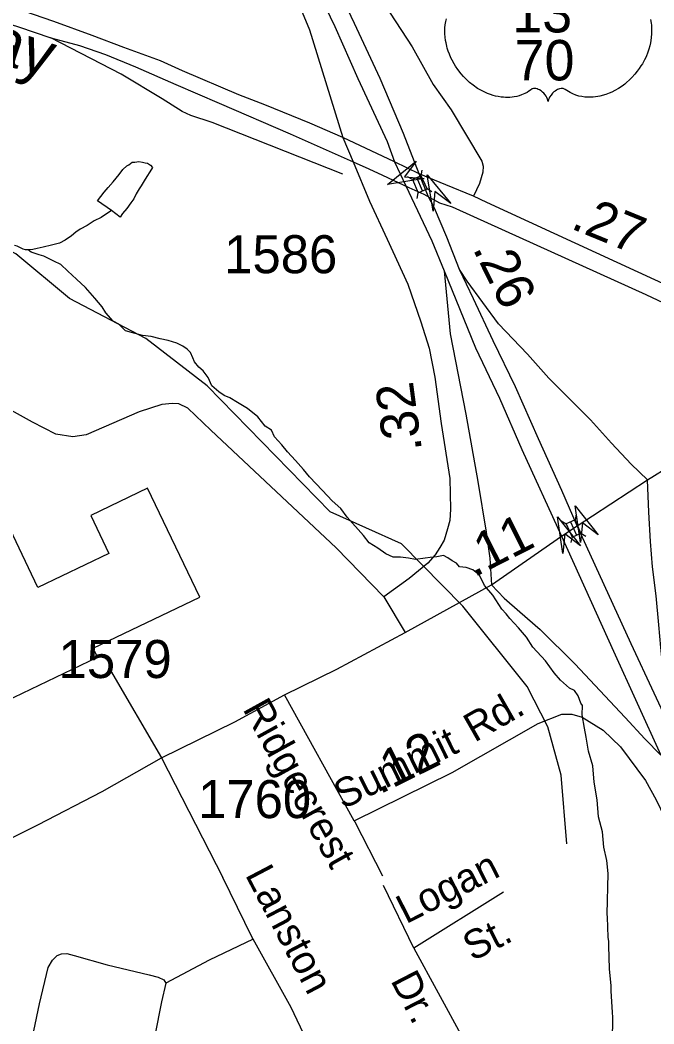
# Model space of a CAD drawing. Extents: x 2206922 to 2357709, y 510027 to 673830.
# Drawn here: x 2315138 to 2317222, y 592670 to 595969 of the extents above; entities that cross this region are included whole.
import ezdxf

# ---------------------------------------------------------------- set-up
doc = ezdxf.new("R2010")
doc.units = 0
for name, color, linetype in [('Exist Cultural Manufacturing Building Footprint', 7, 'Continuous'), ('Exist Hydrographic Misc Water Feature', 7, 'Continuous'), ('Exist Railroad Mainline', 7, 'Continuous'), ('Exist Railroad Mainline Label', 7, 'Continuous'), ('Exist Railroad Siding', 7, 'Continuous'), ('Exist Road Non-System Type 51', 7, 'Continuous'), ('Exist Road Non-System Type 51 Label', 7, 'Continuous'), ('Exist Road Primary Interstate Ramp 1 Lane Attributed', 7, 'Continuous'), ('Exist Road Primary Interstate Structure Standard Bridge CELL', 7, 'Continuous'), ('Exist Road Primary US Divided Attributed', 7, 'Continuous'), ('Exist Road Primary US Mileage Tenths English Label', 7, 'Continuous'), ('Exist Road Primary US Service Attributed', 7, 'Continuous'), ('Exist Road Primary US Shield CELL', 7, 'Continuous'), ('Exist Road Primary US Shield Number Label', 7, 'Continuous'), ('Exist Road Primary US UnDivided 4 Lane Attributed', 7, 'Continuous'), ('Exist Road Secondary Mileage Hundredths English Label', 7, 'Continuous'), ('Exist Road Secondary Structure Standard Bridge Attributed CELL', 7, 'Continuous'), ('Exist Road Secondary Type 51 Attributed', 7, 'Continuous'), ('Exist Road Secondary Type 51 Label', 7, 'Continuous'), ('Exist Road Secondary Type 51 Number Label', 7, 'Continuous'), ('Exist Road Secondary Type 51 Undivided 4 Lane Attributed', 7, 'Continuous')]:
    doc.layers.add(name, color=color, linetype=linetype)

msp = doc.modelspace()

# ---------------------------------------------------------------- linework, layer by layer
at = {"layer": 'Exist Cultural Manufacturing Building Footprint'}
for p, q in [((2315557.3, 594430.4), (2315370.5, 594341.2)), ((2315728.4, 594072.2), (2315557.3, 594430.4)), ((2315196.6, 594104.7), (2315060.6, 594389.4)), ((2315370.5, 594341.2), (2315430.2, 594216.3)), ((2315430.2, 594216.3), (2315196.6, 594104.7)), ((2315378.2, 593904.9), (2315728.4, 594072.2)), ((2315392.4, 593875.3), (2315378.2, 593904.9)), ((2314732.2, 593559.9), (2315392.4, 593875.3))]:
    msp.add_line(p, q, dxfattribs=at)
at = {"layer": 'Exist Hydrographic Misc Water Feature'}
for points in [[(2316935.2, 593262.3), (2316916.3, 593488), (2316873.2, 593647), (2316805.2, 593778.8), (2316593.3, 594042.7), (2316392.2, 594247.8), (2316157.2, 594353.2), (2315753.2, 594766.7), (2315551.3, 594922.6), (2315300.3, 595053.6), (2315124.1, 595200.7), (2314881.2, 595325.4), (2314647.2, 595404.6), (2314504.3, 595494), (2314267.2, 595891.3), (2314183.2, 595983.1)], [(2315438.3, 595343.1), (2315392.1, 595374.8), (2315413.9, 595402.8), (2315428, 595418.9), (2315443.4, 595437.3), (2315463.5, 595461.4), (2315475.2, 595477.5), (2315488.9, 595489.6), (2315495.3, 595493.5), (2315506.8, 595502), (2315515, 595502), (2315528.7, 595503.9), (2315540.8, 595502.1), (2315549, 595500.1), (2315556.8, 595498.5), (2315566.9, 595492.5), (2315573.2, 595484.7), (2315564.8, 595470.5), (2315555, 595454.5), (2315545.3, 595440.2), (2315535.5, 595424.2), (2315529.5, 595414.2), (2315519.7, 595398.2), (2315511.9, 595381.9), (2315502.3, 595368), (2315488.7, 595349.8), (2315474.6, 595333.7), (2315467, 595321.4), (2315438.3, 595343.1)], [(2315438.3, 595343.1), (2315404.9, 595320.6), (2315381.1, 595308.8), (2315358.7, 595294.3), (2315335.1, 595282), (2315321, 595272), (2315307.5, 595259.8), (2315285.7, 595245.7), (2315267.9, 595235.4), (2315241.6, 595229.2), (2315213.8, 595222.8), (2315194.1, 595218.5), (2315179.7, 595214.6), (2315164.1, 595214.3), (2315155.9, 595214.1)], [(2315155.9, 595214.1), (2315148.1, 595216.1), (2315128, 595226), (2315119.8, 595228.1)], [(2317071.3, 593165), (2317066.8, 593207.1), (2317057.2, 593251.1), (2317052.7, 593301.2), (2317038.9, 593351.2), (2317035.4, 593407.2), (2317025.2, 593465.2), (2317021.3, 593518.8), (2317006.7, 593566.9), (2316998.3, 593612.8), (2316993.8, 593642.6), (2316985.4, 593686.5), (2316987, 593716.6), (2316981.1, 593724.4), (2316972.9, 593748.4), (2316960.6, 593766.4), (2316944.4, 593774.1), (2316914.2, 593799.8), (2316893.9, 593823.5), (2316865.2, 593863.1), (2316823.2, 593908.8), (2316802.5, 593940.7), (2316776.2, 593972.2), (2316748.2, 594002), (2316735.9, 594017.6), (2316721.5, 594033.6), (2316691.8, 594079), (2316665.1, 594111), (2316648.7, 594144.7), (2316626.6, 594162.7), (2316604.4, 594170.5), (2316582.7, 594172.1), (2316572.2, 594183.8), (2316558.3, 594191.6), (2316544.1, 594201.8), (2316529.8, 594209.7), (2316508.2, 594205.2), (2316486.1, 594202.8), (2316470.1, 594200.8), (2316438.3, 594196.6), (2316414.3, 594200.3), (2316388.1, 594203.8), (2316364.3, 594203.7), (2316340.3, 594215.5), (2316314.1, 594233.2), (2316286, 594250.8), (2316267.3, 594274.7), (2316213, 594336), (2316192.5, 594363.8), (2316164, 594389.6), (2316131.8, 594423.2), (2316089.7, 594468.5), (2316069.4, 594492.3), (2316043, 594522.2), (2316016.9, 594549.6), (2315998.3, 594573.5), (2315974.1, 594599.5), (2315964.2, 594621.3), (2315943.9, 594634.8), (2315919.5, 594664.8), (2315885.5, 594692.3), (2315853.1, 594711.8), (2315827.1, 594727.4), (2315809, 594735.4), (2315791, 594747.1), (2315768.2, 594767.1), (2315756.3, 594794.9), (2315739.9, 594816.8), (2315725.8, 594828.7), (2315711.8, 594846.2), (2315705.3, 594858.5), (2315697.7, 594876.3), (2315687.2, 594888), (2315673.1, 594897.8), (2315653.2, 594907.7), (2315625.1, 594915.6), (2315598.8, 594921.1), (2315569.1, 594928.9), (2315540.8, 594932.3), (2315504.5, 594942.3), (2315484.8, 594948.1), (2315462.5, 594969.7), (2315444.4, 594979.3), (2315420.2, 595007.3), (2315407.7, 595027), (2315383.9, 595054.9), (2315353.4, 595090.3), (2315323, 595118), (2315294.5, 595143.8), (2315272.2, 595165.4), (2315248.4, 595177.1), (2315216, 595192.9), (2315200.2, 595196.9), (2315174.2, 595206.5), (2315164.1, 595214.3), (2315155.9, 595214.1)], [(2317045.1, 592203.4), (2317051, 592261.7), (2317058.2, 592335.6), (2317059.8, 592355.7), (2317061.3, 592387.5), (2317072.3, 592491.7), (2317074, 592507.6), (2317081.6, 592585.6), (2317086.1, 592661.9), (2317086.1, 592691.6), (2317085.5, 592709.5), (2317080.7, 592777.5), (2317080.7, 592795.8), (2317076, 592851.6), (2317073.4, 592927.5), (2317073.2, 592941.3), (2317071.3, 592955.4), (2317068.7, 593021.4), (2317068, 593031.3), (2317071.3, 593165)]]:
    msp.add_lwpolyline(points, dxfattribs=at)
at = {"layer": 'Exist Railroad Mainline'}
for points in [[(2313449.1, 596375.8), (2313460.5, 596373.2), (2313859.4, 596281.1), (2314422.6, 596151.3), (2314705.2, 596084.3), (2314925.7, 596012.8), (2315132.4, 595946.9), (2315238.8, 595910)], [(2315238.8, 595910), (2315333, 595885.2), (2315419.2, 595856.1), (2315517.7, 595815.1), (2315650.3, 595756.7), (2315792.7, 595696.2), (2316025.7, 595594.8), (2316232.7, 595502.8)], [(2316232.7, 595502.8), (2316284.8, 595479.7), (2316329.2, 595459.4), (2316415.9, 595419.1)], [(2316415.9, 595419.1), (2316465.6, 595397.2), (2316516.4, 595368.8)], [(2316516.4, 595368.8), (2316557.9, 595354.7), (2316569.9, 595349.3), (2317194.7, 595067.6), (2317710.7, 594824.1)]]:
    msp.add_lwpolyline(points, dxfattribs=at)
at = {"layer": 'Exist Railroad Siding'}
msp.add_lwpolyline([(2316199.1, 595462.8), (2315769.5, 595632), (2315699.2, 595655.2), (2315671.2, 595668.9), (2315604.7, 595710.2), (2315469.8, 595790.8), (2315238.8, 595910)], dxfattribs=at)
at = {"layer": 'Exist Road Non-System Type 51'}
for p, q in [((2315435.1, 593831.3), (2315603.2, 593544.7)), ((2316236.2, 593337.5), (2316007.5, 593751.4)), ((2315603.2, 593544.7), (2315804.1, 593151.6)), ((2316432.6, 592918.9), (2316332.1, 593125.1)), ((2316727.2, 593102.9), (2316432.6, 592918.9))]:
    msp.add_line(p, q, dxfattribs=at)
for points in [[(2316333.9, 594074), (2316177, 594235.2), (2315765.2, 594621.2), (2315689.2, 594693.6), (2315659.5, 594707.5), (2315639.1, 594709.4), (2315603.9, 594705.7), (2315529.7, 594681.6), (2315355.3, 594605.5), (2315310.8, 594599), (2315255.2, 594608.3), (2315179.1, 594647.2), (2315056.7, 594714)], [(2316236.2, 593337.5), (2316238, 593334.2), (2316329.8, 593157.3)], [(2315904.3, 592949.4), (2315901.3, 592954.7), (2315804.3, 593151.8)], [(2315904.3, 592949.4), (2315760, 592879.7), (2315617, 592804.1)], [(2316432.6, 592918.9), (2316592.7, 592625.9), (2316602.9, 592602), (2316599.5, 592586.7), (2316579.1, 592573.1), (2316240.2, 592404.4), (2316206.1, 592392.5), (2316189.1, 592399.3), (2316170.4, 592426.5), (2316029, 592724.7), (2315904.3, 592949.4)], [(2315182.7, 592648), (2315201.5, 592736.6), (2315230.4, 592855.9), (2315244.4, 592880.3), (2315259.4, 592895.1), (2315273.9, 592900.8), (2315291.7, 592901.9), (2315315.6, 592895.1), (2315424.5, 592864.4), (2315562.5, 592832), (2315591.4, 592823.5), (2315610.2, 592815), (2315613.6, 592809.9), (2315617, 592804.1)], [(2315617, 592804.1), (2315603.3, 592743.4), (2315581.2, 592632.7)]]:
    msp.add_lwpolyline(points, dxfattribs=at)
at = {"layer": 'Exist Road Primary Interstate Ramp 1 Lane Attributed'}
for points in [[(2316532.1, 595145), (2316551.8, 594937.8), (2316603, 594674.2), (2316642.2, 594452.7), (2316670.2, 594286.2), (2316682.1, 594200.4), (2316687.3, 594113.3)], [(2317200.3, 594457.7), (2317146.8, 594509.5), (2317081.7, 594578.1), (2317013.2, 594655), (2316943, 594725.2), (2316876, 594792.4), (2316805.9, 594870.6), (2316711.1, 594971), (2316608.2, 595111), (2316582, 595149.7)], [(2317297.8, 593595.3), (2317290.8, 593635), (2317267.6, 593721.2), (2317249.6, 593853.3), (2317244.6, 593906.8), (2317237.9, 593982), (2317228.7, 594076.5), (2317217, 594171.8), (2317210.3, 594255.4), (2317205.3, 594352.4), (2317200.3, 594457.7)], [(2316687.3, 594113.3), (2316729.1, 594069.8), (2316780.9, 594024.7), (2316847.7, 593966.1), (2316961.4, 593854.1), (2317127.4, 593677.6), (2317191.5, 593607), (2317244.4, 593554)]]:
    msp.add_lwpolyline(points, dxfattribs=at)
at = {"layer": 'Exist Road Primary Interstate Structure Standard Bridge CELL'}
for p, q in [((2316427.5, 595444.7), (2316411.3, 595454.2)), ((2316456.1, 595457.4), (2316459.8, 595475.8)), ((2316461.2, 595407.7), (2316441.9, 595451.1)), ((2316443, 595382.8), (2316446.8, 595401.3)), ((2316491.9, 595404.6), (2316475.7, 595414.1)), ((2316966.2, 594344.9), (2316962.3, 594326.5)), ((2316917.1, 594323.4), (2316933.3, 594313.8)), ((2316947.8, 594320.2), (2316966.9, 594276.7)), ((2316952.7, 594270.4), (2316948.8, 594252)), ((2316981.3, 594283), (2316997.5, 594273.4))]:
    msp.add_line(p, q, dxfattribs=at)
for points in [[(2316475.7, 595414.1), (2316456.3, 595457.5), (2316427.5, 595444.6), (2316446.8, 595401.3)], [(2316933.3, 594313.8), (2316952.4, 594270.3), (2316981.4, 594283), (2316962.3, 594326.5)]]:
    msp.add_lwpolyline(points, close=True, dxfattribs=at)
at = {"layer": 'Exist Road Primary US Divided Attributed'}
for points in [[(2313942, 597994.6), (2314120.6, 597915.1), (2314177.2, 597889.9), (2314424.2, 597779.3), (2314673.9, 597639.8), (2314842.2, 597533.4), (2314983.5, 597434), (2315060.6, 597374.4), (2315093.3, 597347.5), (2315129.5, 597320.7), (2315251, 597221.3), (2315397.1, 597078.7), (2315527.9, 596944.3), (2315662.3, 596788.8), (2315789.6, 596621.6), (2315891.2, 596470.8), (2315952, 596378.5), (2316029.1, 596241.7), (2316096.9, 596105), (2316172.8, 595947.2), (2316248.7, 595776.5), (2316344.5, 595569.6), (2316368.7, 595503.1)], [(2316449.4, 595464.1), (2316398.3, 595596.5), (2316321.2, 595776.5), (2316237, 595957.7), (2316147.1, 596147.1)], [(2316368.7, 595503.1), (2316406.2, 595424.1)], [(2316479.5, 595390.6), (2316449.4, 595464.1)], [(2316406.2, 595424.1), (2316491.9, 595243.6), (2316532.1, 595145)], [(2316582, 595149.7), (2316540.8, 595255.2), (2316499.9, 595351), (2316479.5, 595390.6)], [(2316532.1, 595145), (2316635.4, 594891.6), (2316713.7, 594726.8), (2316787.3, 594557.3), (2316918.3, 594273.4)], [(2316969.5, 594306.8), (2316919.3, 594422.9), (2316842.2, 594592.4), (2316766.3, 594764.2), (2316692.7, 594915), (2316628.4, 595052.9), (2316582, 595149.7)], [(2317297.8, 593595.3), (2317147.1, 593919.1), (2316969.5, 594306.8)], [(2316918.3, 594273.4), (2317088.7, 593895.7), (2317244.4, 593554)]]:
    msp.add_lwpolyline(points, dxfattribs=at)
at = {"layer": 'Exist Road Primary US Service Attributed'}
for points in [[(2315207.7, 597418.6), (2315309.7, 597328.9), (2315562.5, 597094.6), (2315636.8, 597017.8), (2315756, 596885.2), (2315867.5, 596746.5), (2315964.9, 596603.6), (2316208, 596217.3), (2315964.9, 596603.6), (2316208, 596217.3), (2316426.9, 595881.1), (2316496, 595756.6), (2316554.9, 595673.9), (2316655.5, 595505.1), (2316660.4, 595488.6), (2316659.6, 595468.8), (2316647.8, 595431.9), (2316628.3, 595389.7)], [(2316236.2, 593337.5), (2316558.7, 593496.8), (2316840.8, 593657.8), (2316918.8, 593687.9), (2316952.1, 593687.9), (2316985.3, 593677.8), (2317054.8, 593635.8), (2317111.3, 593580.8), (2317193.8, 593470.7), (2317228.5, 593407), (2317257.5, 593347.6), (2317412.3, 593007.9), (2317565.7, 592636.1), (2317936, 591832.5), (2318136.5, 591414.9), (2318181.6, 591293.3), (2318199.7, 591210.5), (2318199.7, 591136.7), (2318153.2, 590967.3), (2318163.6, 590922.3), (2318178, 590893.3), (2318207, 590860), (2318239.5, 590837.1)]]:
    msp.add_lwpolyline(points, dxfattribs=at)
at = {"layer": 'Exist Road Primary US Shield CELL'}
msp.add_lwpolyline([(2317209.8, 595971.1), (2317212.1, 595958.5), (2317213.1, 595952.3), (2317214, 595940), (2317214.1, 595925.1), (2317212.9, 595910.9), (2317210.3, 595894.4), (2317208.1, 595884.6), (2317204.7, 595873.1), (2317201.4, 595863.1), (2317195.6, 595848.5), (2317190.3, 595837.8), (2317183.6, 595825.4), (2317179, 595817.9), (2317173.6, 595809.8), (2317166.8, 595800.5), (2317158.9, 595790.6), (2317149.4, 595780.2), (2317141.7, 595772.6), (2317131.7, 595763.6), (2317125.6, 595758.6), (2317117, 595752), (2317105.1, 595744.1), (2317093.4, 595737.4), (2317083.5, 595732.3), (2317074.7, 595728.5), (2317063.3, 595724.2), (2317044.3, 595718.9), (2317037.4, 595717.5), (2317029.2, 595716.3), (2317021.5, 595715.5), (2317014.1, 595715), (2317004.1, 595715), (2316994.1, 595715.8), (2316984.7, 595717.2), (2316974.9, 595719.2), (2316964.6, 595722.3), (2316955.3, 595725.9), (2316945.9, 595730.5), (2316930, 595740.6), (2316925.4, 595743), (2316922.8, 595743.7), (2316916.7, 595744), (2316910.9, 595742.8), (2316905, 595740.4), (2316901.4, 595738.5), (2316896.7, 595735.4), (2316893, 595732.5), (2316888.6, 595728.3), (2316885.6, 595724.8), (2316883.3, 595722.1), (2316878.8, 595715), (2316877.2, 595711.7), (2316875.5, 595707.4), (2316874, 595701), (2316872, 595709), (2316869.7, 595714.4), (2316866.9, 595718.9), (2316864.1, 595722.9), (2316859.6, 595728.1), (2316855.6, 595732), (2316850.7, 595735.9), (2316845.5, 595739.1), (2316841.4, 595741.2), (2316837.6, 595742.6), (2316833, 595743.8), (2316829.2, 595744.1), (2316826.1, 595744), (2316821.8, 595743), (2316816, 595738.8), (2316810.5, 595735), (2316804.5, 595731.3), (2316797.3, 595727.5), (2316792.1, 595725.1), (2316785.9, 595722.6), (2316778.6, 595720.2), (2316770.7, 595718.2), (2316762.5, 595716.6), (2316755.4, 595715.4), (2316747.7, 595714.7), (2316740.8, 595714.5), (2316733.6, 595714.6), (2316726.8, 595715.1), (2316719, 595715.8), (2316709.3, 595717.2), (2316701.3, 595719.1), (2316692.7, 595721.3), (2316684, 595724.1), (2316674.7, 595727.7), (2316663, 595732.7), (2316654.8, 595736.9), (2316642, 595744.3), (2316627, 595754.7), (2316615.6, 595763.9), (2316607.3, 595771.4), (2316595.1, 595783.9), (2316587.9, 595792), (2316576.6, 595806.6), (2316569.4, 595817.2), (2316564.7, 595824.9), (2316557.9, 595837.4), (2316554.1, 595845.2), (2316549.3, 595856.6), (2316545.4, 595867), (2316542.3, 595876.9), (2316540.5, 595883.2), (2316538.1, 595894.2), (2316536.6, 595902), (2316535.2, 595912.8), (2316534.4, 595924.1), (2316534.2, 595934.5), (2316534.5, 595943.2), (2316535.5, 595953.3), (2316537.2, 595964), (2316539.3, 595973.2)], dxfattribs=at)
at = {"layer": 'Exist Road Primary US UnDivided 4 Lane Attributed'}
for points in [[(2317200.3, 594457.7), (2317278.4, 594506.5), (2317420.4, 594605), (2317564, 594711.6), (2317685.1, 594802.8)], [(2316969.5, 594306.8), (2317020.1, 594339.9), (2317200.3, 594457.7)], [(2316918.3, 594273.4), (2316969.5, 594306.8)]]:
    msp.add_lwpolyline(points, dxfattribs=at)
at = {"layer": 'Exist Road Secondary Structure Standard Bridge Attributed CELL'}
for points in [[(2316466, 595447.9), (2316345.6, 595428.7), (2316440.3, 595505.5), (2316401.3, 595453.5)], [(2316496.1, 595340.5), (2316476.1, 595460.7), (2316553.6, 595366.6), (2316501.3, 595405.2)], [(2316980.7, 594251.9), (2316962.8, 594372.4), (2317038.6, 594277), (2316987, 594316.5)], [(2316922.6, 594215.6), (2316904.2, 594336.1), (2316980.4, 594241), (2316928.7, 594280.3)]]:
    msp.add_lwpolyline(points, close=True, dxfattribs=at)
at = {"layer": 'Exist Road Secondary Type 51 Attributed'}
msp.add_line((2316199.2, 595582.5), (2316232.7, 595502.8), dxfattribs=at)
for points in [[(2315405.5, 596953.8), (2315518.3, 596831.5), (2315754.7, 596534), (2315865.2, 596363.5), (2315930.3, 596257.6), (2316006.7, 596115.1), (2316054.1, 596021.1), (2316089.3, 595936.3), (2316199.2, 595582.5)], [(2316199.2, 595582.5), (2316090.1, 595629.5), (2315942.8, 595689.9), (2315856.7, 595722.8), (2315671.4, 595801.5), (2315599.1, 595834.6), (2315478.6, 595879), (2315374.5, 595918.3), (2315248.9, 595964.1), (2315150, 595997.7), (2315001.5, 596047.2), (2314872.1, 596085.3), (2314669.1, 596139.9)], [(2316368.7, 595503.1), (2316199.2, 595582.5)], [(2316232.7, 595502.8), (2316287, 595373.6), (2316345.1, 595248.6), (2316413.1, 595101.4), (2316455.2, 594977.7), (2316482.4, 594891.1), (2316500.9, 594795.8), (2316521.9, 594643.6), (2316550.4, 594463), (2316552.8, 594361.5), (2316550.4, 594325), (2316542.9, 594297.2), (2316531.8, 594259.5), (2316517.4, 594235.3), (2316502.1, 594211.2), (2316478.7, 594184.4), (2316417.3, 594133.7), (2316333.9, 594074), (2316404.1, 593956.9)], [(2316449.4, 595464.1), (2316368.7, 595503.1)], [(2316628.3, 595389.7), (2316537.8, 595427.1), (2316518.6, 595435), (2316449.4, 595464.1)], [(2317762.5, 594867.4), (2317031.8, 595203.6), (2316672, 595369), (2316628.3, 595389.7)]]:
    msp.add_lwpolyline(points, dxfattribs=at)
at = {"layer": 'Exist Road Secondary Type 51 Undivided 4 Lane Attributed'}
for points in [[(2316687.3, 594113.3), (2316918.3, 594273.4)], [(2316404.1, 593956.9), (2316687.3, 594113.3)], [(2312063.2, 591697.8), (2312117.3, 591740.7), (2312195.8, 591790.8), (2312344.5, 591874.4), (2312541.7, 591974.8), (2312819.1, 592111.9), (2313110.6, 592261.5), (2313253.8, 592329.8), (2313418.1, 592422), (2313693.8, 592564.2), (2314006.3, 592719.6), (2314279.3, 592860.4), (2314505.1, 592974.6), (2314724.6, 593090), (2315196.8, 593324.1), (2315407.4, 593434.4), (2315603.2, 593544.7), (2315843.5, 593663.5), (2316007.5, 593751.4), (2316179.4, 593835.7), (2316404.1, 593956.9)]]:
    msp.add_lwpolyline(points, dxfattribs=at)

# ---------------------------------------------------------------- texts
at = {"layer": 'Exist Railroad Mainline Label'}
msp.add_text('Railway', height=150, rotation=341.6497, dxfattribs=at).set_placement((2314557.7, 595997.6))
at = {"layer": 'Exist Road Non-System Type 51 Label'}
for s, rotation, p in [('Ridgecrest', 298.9203, (2315868.1, 593705.5)), ('Logan', 27.0106, (2316406.7, 592997.4)), ('Lanston', 297.7105, (2315876.3, 593160.6)), ('St.', 27.0106, (2316624.8, 592874.8)), ('Dr.', 297.3002, (2316354.6, 592813.5))]:
    msp.add_text(s, height=95, rotation=rotation, dxfattribs=at).set_placement(p)
at = {"layer": 'Exist Road Primary US Mileage Tenths English Label'}
msp.add_text('.26', height=125, rotation=296.2236, dxfattribs=at).set_placement((2316624.6, 595218.2))
at = {"layer": 'Exist Road Primary US Shield Number Label'}
for s, p in [('13', (2316755.9, 595928.2)), ('70', (2316763.4, 595770.7))]:
    msp.add_text(s, height=132.5, dxfattribs=at).set_placement(p)
at = {"layer": 'Exist Road Secondary Mileage Hundredths English Label'}
for s, rotation, p in [('.27', 337.7146, (2316944.5, 595285.3)), ('.32', 97.5977, (2316459.5, 594554.8)), ('.11', 26.7768, (2316629.3, 594136.2)), ('.12', 26.2807, (2316319.6, 593423.5))]:
    msp.add_text(s, height=125, rotation=rotation, dxfattribs=at).set_placement(p)
at = {"layer": 'Exist Road Secondary Type 51 Label'}
for s, rotation, p in [('Rd.', 29.7144, (2316632, 593593.9)), ('Summit', 26.2807, (2316199.5, 593374.3))]:
    msp.add_text(s, height=95, rotation=rotation, dxfattribs=at).set_placement(p)
at = {"layer": 'Exist Road Secondary Type 51 Number Label'}
for s, p in [('1586', (2315808.8, 595137)), ('1579', (2315264.5, 593806.9)), ('1760', (2315723, 593346.6))]:
    msp.add_text(s, height=125, dxfattribs=at).set_placement(p)

doc.saveas('drawing.dxf')
